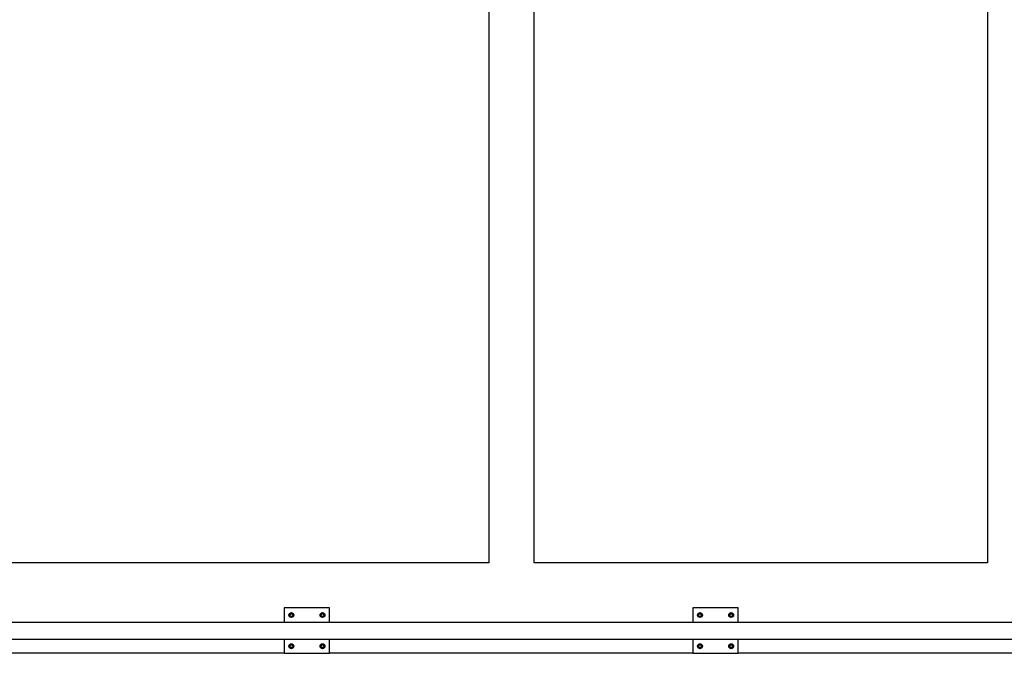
# Model space of a CAD drawing. Header units: inches. Extents: x 24 to 1128, y -69 to 748.
# Tile 611 of 656: x 632 to 719, y 550 to 606. Entities that reach past the tile are written whole.
import ezdxf

# ---------------------------------------------------------------- set-up
doc = ezdxf.new("R2010")
doc.units = ezdxf.units.IN
doc.header["$LTSCALE"] = 32
doc.header["$MEASUREMENT"] = 0
doc.layers.add('Visible (ANSI)', color=7, linetype='Continuous', lineweight=30)

msp = doc.modelspace()

# ---------------------------------------------------------------- linework, layer by layer
at = {"layer": 'Visible (ANSI)'}
for p, q in [((677.28063, 557.66853), (677.28063, 679.66853)), ((717.28063, 679.66853), (717.28063, 557.66853)), ((673.28063, 615.34823), (673.28063, 557.66853)), ((673.28063, 557.66853), (629.28063, 557.66853)), ((717.28063, 557.66853), (677.28063, 557.66853)), ((655.21713, 553.66853), (655.21713, 552.41853)), ((659.21713, 553.66853), (655.21713, 553.66853)), ((659.21713, 552.41853), (659.21713, 553.66853)), ((691.28063, 553.66853), (691.28063, 552.41853)), ((695.28063, 553.66853), (691.28063, 553.66853)), ((695.28063, 552.41853), (695.28063, 553.66853)), ((655.76413, 553.17863), (655.68613, 553.1336)), ((655.68613, 553.1336), (655.68613, 553.04353)), ((655.68613, 553.04353), (655.68613, 552.95346)), ((655.68613, 552.95346), (655.76413, 552.90843)), ((655.84213, 553.22366), (655.76413, 553.17863)), ((655.76413, 552.90843), (655.84213, 552.8634)), ((655.92013, 553.17863), (655.84213, 553.22366)), ((655.84213, 552.8634), (655.92013, 552.90843)), ((655.99813, 553.1336), (655.92013, 553.17863)), ((655.92013, 552.90843), (655.99813, 552.95346)), ((655.99813, 553.04353), (655.99813, 553.1336)), ((655.99813, 552.95346), (655.99813, 553.04353)), ((658.51413, 553.17863), (658.43613, 553.1336)), ((658.43613, 553.1336), (658.43613, 553.04353)), ((658.43613, 553.04353), (658.43613, 552.95346)), ((658.43613, 552.95346), (658.51413, 552.90843)), ((658.59213, 553.22366), (658.51413, 553.17863)), ((658.51413, 552.90843), (658.59213, 552.8634)), ((658.67013, 553.17863), (658.59213, 553.22366)), ((658.59213, 552.8634), (658.67013, 552.90843)), ((658.74813, 553.1336), (658.67013, 553.17863)), ((658.67013, 552.90843), (658.74813, 552.95346)), ((658.74813, 553.04353), (658.74813, 553.1336)), ((658.74813, 552.95346), (658.74813, 553.04353)), ((691.82763, 553.17863), (691.74963, 553.1336)), ((691.74963, 553.1336), (691.74963, 553.04353)), ((691.74963, 553.04353), (691.74963, 552.95346)), ((691.74963, 552.95346), (691.82763, 552.90843)), ((691.90563, 553.22366), (691.82763, 553.17863)), ((691.82763, 552.90843), (691.90563, 552.8634)), ((691.98363, 553.17863), (691.90563, 553.22366)), ((691.90563, 552.8634), (691.98363, 552.90843)), ((692.06163, 553.1336), (691.98363, 553.17863)), ((691.98363, 552.90843), (692.06163, 552.95346)), ((692.06163, 553.04353), (692.06163, 553.1336)), ((692.06163, 552.95346), (692.06163, 553.04353)), ((694.57763, 553.17863), (694.49963, 553.1336)), ((694.49963, 553.1336), (694.49963, 553.04353)), ((694.49963, 553.04353), (694.49963, 552.95346)), ((694.49963, 552.95346), (694.57763, 552.90843)), ((694.65563, 553.22366), (694.57763, 553.17863)), ((694.57763, 552.90843), (694.65563, 552.8634)), ((694.73363, 553.17863), (694.65563, 553.22366)), ((694.65563, 552.8634), (694.73363, 552.90843)), ((694.81163, 553.1336), (694.73363, 553.17863)), ((694.73363, 552.90843), (694.81163, 552.95346)), ((694.81163, 553.04353), (694.81163, 553.1336)), ((694.81163, 552.95346), (694.81163, 553.04353)), ((620.40363, 552.41853), (722.14856, 552.41853)), ((620.40363, 550.91853), (723.64856, 550.91853)), ((655.21713, 550.91853), (655.21713, 549.66853)), ((655.76413, 550.42863), (655.68613, 550.3836)), ((655.68613, 550.3836), (655.68613, 550.29353)), ((655.68613, 550.29353), (655.68613, 550.20346)), ((655.68613, 550.20346), (655.76413, 550.15843)), ((655.84213, 550.47366), (655.76413, 550.42863)), ((655.76413, 550.15843), (655.84213, 550.1134)), ((655.92013, 550.42863), (655.84213, 550.47366)), ((655.84213, 550.1134), (655.92013, 550.15843)), ((655.99813, 550.3836), (655.92013, 550.42863)), ((655.92013, 550.15843), (655.99813, 550.20346)), ((655.99813, 550.29353), (655.99813, 550.3836)), ((655.99813, 550.20346), (655.99813, 550.29353)), ((658.51413, 550.42863), (658.43613, 550.3836)), ((658.43613, 550.3836), (658.43613, 550.29353)), ((658.43613, 550.29353), (658.43613, 550.20346)), ((658.43613, 550.20346), (658.51413, 550.15843)), ((658.59213, 550.47366), (658.51413, 550.42863)), ((658.51413, 550.15843), (658.59213, 550.1134)), ((658.67013, 550.42863), (658.59213, 550.47366)), ((658.59213, 550.1134), (658.67013, 550.15843)), ((658.74813, 550.3836), (658.67013, 550.42863)), ((658.67013, 550.15843), (658.74813, 550.20346)), ((658.74813, 550.29353), (658.74813, 550.3836)), ((658.74813, 550.20346), (658.74813, 550.29353)), ((659.21713, 549.66853), (659.21713, 550.91853)), ((691.28063, 550.91853), (691.28063, 549.66853)), ((691.82763, 550.42863), (691.74963, 550.3836)), ((691.74963, 550.3836), (691.74963, 550.29353)), ((691.74963, 550.29353), (691.74963, 550.20346)), ((691.74963, 550.20346), (691.82763, 550.15843)), ((691.90563, 550.47366), (691.82763, 550.42863)), ((691.82763, 550.15843), (691.90563, 550.1134)), ((691.98363, 550.42863), (691.90563, 550.47366)), ((691.90563, 550.1134), (691.98363, 550.15843)), ((692.06163, 550.3836), (691.98363, 550.42863)), ((691.98363, 550.15843), (692.06163, 550.20346)), ((692.06163, 550.29353), (692.06163, 550.3836)), ((692.06163, 550.20346), (692.06163, 550.29353)), ((694.57763, 550.42863), (694.49963, 550.3836)), ((694.49963, 550.3836), (694.49963, 550.29353)), ((694.49963, 550.29353), (694.49963, 550.20346)), ((694.49963, 550.20346), (694.57763, 550.15843)), ((694.65563, 550.47366), (694.57763, 550.42863)), ((694.57763, 550.15843), (694.65563, 550.1134)), ((694.73363, 550.42863), (694.65563, 550.47366)), ((694.65563, 550.1134), (694.73363, 550.15843)), ((694.81163, 550.3836), (694.73363, 550.42863)), ((694.73363, 550.15843), (694.81163, 550.20346)), ((694.81163, 550.29353), (694.81163, 550.3836)), ((694.81163, 550.20346), (694.81163, 550.29353)), ((695.28063, 549.66853), (695.28063, 550.91853)), ((655.21713, 549.66853), (623.15363, 549.66853)), ((655.21713, 549.66853), (659.21713, 549.66853)), ((691.28063, 549.66853), (659.21713, 549.66853)), ((691.28063, 549.66853), (695.28063, 549.66853)), ((720.90563, 549.66853), (695.28063, 549.66853))]:
    msp.add_line(p, q, dxfattribs=at)
for centre, radius in [((655.84213, 553.04353), 0.216), ((655.84213, 553.04353), 0.1248), ((658.59213, 553.04353), 0.216), ((658.59213, 553.04353), 0.1248), ((691.90563, 553.04353), 0.216), ((691.90563, 553.04353), 0.1248), ((694.65563, 553.04353), 0.216), ((694.65563, 553.04353), 0.1248), ((655.84213, 550.29353), 0.216), ((655.84213, 550.29353), 0.1248), ((658.59213, 550.29353), 0.216), ((658.59213, 550.29353), 0.1248), ((691.90563, 550.29353), 0.216), ((691.90563, 550.29353), 0.1248), ((694.65563, 550.29353), 0.216), ((694.65563, 550.29353), 0.1248)]:
    msp.add_circle(centre, radius, dxfattribs=at)
for centre, start, end in [((655.84213, 553.04353), 120, 180), ((655.84213, 553.04353), 180, 240), ((655.84213, 553.04353), 60, 120), ((655.84213, 553.04353), 240, 300), ((655.84213, 553.04353), 0, 60), ((655.84213, 553.04353), 300, 0), ((658.59213, 553.04353), 120, 180), ((658.59213, 553.04353), 180, 240), ((658.59213, 553.04353), 60, 120), ((658.59213, 553.04353), 240, 300), ((658.59213, 553.04353), 0, 60), ((658.59213, 553.04353), 300, 0), ((691.90563, 553.04353), 120, 180), ((691.90563, 553.04353), 180, 240), ((691.90563, 553.04353), 60, 120), ((691.90563, 553.04353), 240, 300), ((691.90563, 553.04353), 0, 60), ((691.90563, 553.04353), 300, 0), ((694.65563, 553.04353), 120, 180), ((694.65563, 553.04353), 180, 240), ((694.65563, 553.04353), 60, 120), ((694.65563, 553.04353), 240, 300), ((694.65563, 553.04353), 0, 60), ((694.65563, 553.04353), 300, 0), ((655.84213, 550.29353), 120, 180), ((655.84213, 550.29353), 180, 240), ((655.84213, 550.29353), 60, 120), ((655.84213, 550.29353), 240, 300), ((655.84213, 550.29353), 0, 60), ((655.84213, 550.29353), 300, 0), ((658.59213, 550.29353), 120, 180), ((658.59213, 550.29353), 180, 240), ((658.59213, 550.29353), 60, 120), ((658.59213, 550.29353), 240, 300), ((658.59213, 550.29353), 0, 60), ((658.59213, 550.29353), 300, 0), ((691.90563, 550.29353), 120, 180), ((691.90563, 550.29353), 180, 240), ((691.90563, 550.29353), 60, 120), ((691.90563, 550.29353), 240, 300), ((691.90563, 550.29353), 0, 60), ((691.90563, 550.29353), 300, 0), ((694.65563, 550.29353), 120, 180), ((694.65563, 550.29353), 180, 240), ((694.65563, 550.29353), 60, 120), ((694.65563, 550.29353), 240, 300), ((694.65563, 550.29353), 0, 60), ((694.65563, 550.29353), 300, 0)]:
    msp.add_arc(centre, 0.156, start, end, dxfattribs=at)

doc.saveas('drawing.dxf')
